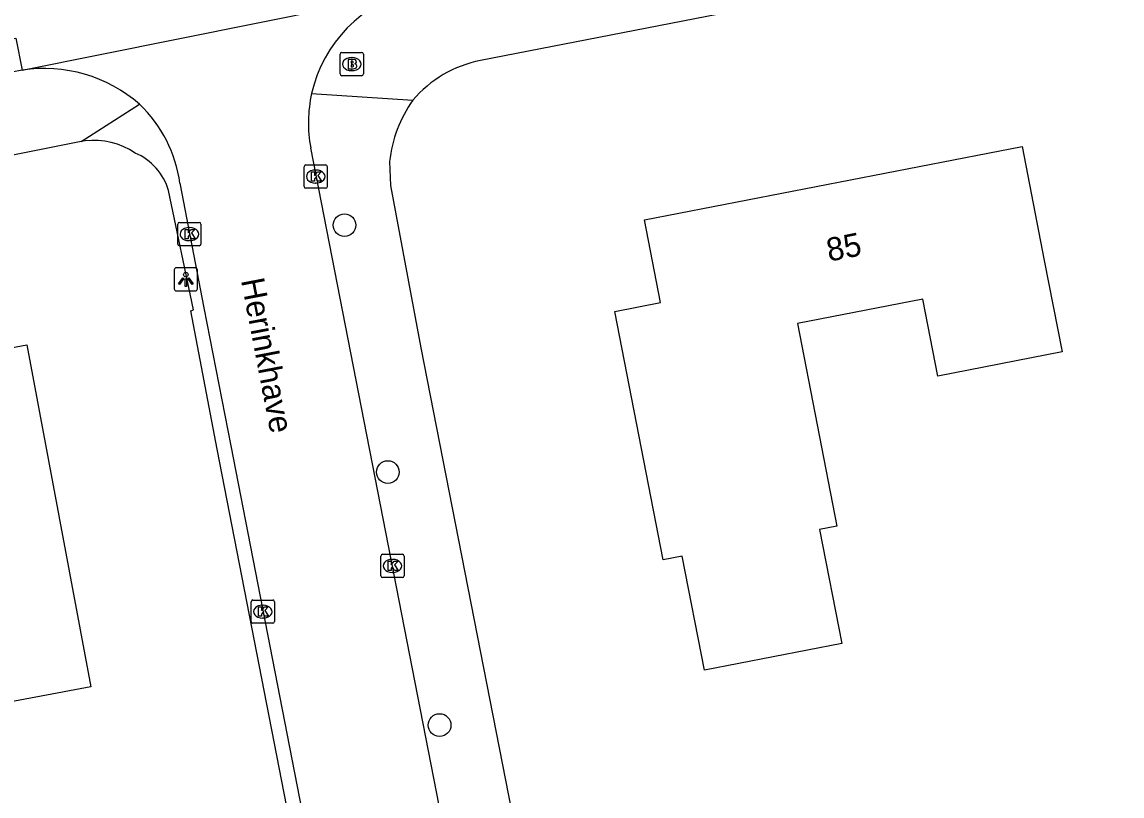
# Model space of a CAD drawing. Extents: x 157663 to 158496, y 379212 to 380934.
# Drawn here: x 158133.99 to 158181.33, y 380259.54 to 380292.83 of the extents above; entities that cross this region are included whole.
import ezdxf

# ---------------------------------------------------------------- set-up
doc = ezdxf.new("R2010")
doc.units = 0
for name, color, linetype in [('IMGEO_Boom', 7, 'Continuous'), ('IMGEO_Brandkraan', 7, 'Continuous'), ('IMGEO_Kolk', 7, 'Continuous'), ('IMGEO_Lichtpunt', 7, 'Continuous'), ('IMGEO_Openbare_ruimte_label', 7, 'Continuous'), ('IMGEO_Pand', 7, 'Continuous'), ('IMGEO_Pand_nummerreeks', 7, 'Continuous'), ('IMGEO_Rijbaan_lokaal_gesloten', 7, 'Continuous'), ('IMGEO_Rijbaan_lokaal_open', 7, 'Continuous'), ('IMGEO_Voetpad_open', 7, 'Continuous')]:
    doc.layers.add(name, color=color, linetype=linetype)

msp = doc.modelspace()

# ---------------------------------------------------------------- linework, layer by layer
at = {"layer": 'IMGEO_Boom'}
for centre in [(158147.871, 380284.095), (158149.735, 380273.476), (158151.964, 380262.593)]:
    msp.add_circle(centre, 0.489, dxfattribs=at)
at = {"layer": 'IMGEO_Brandkraan'}
for p, q in [((158147.681, 380290.598), (158147.681, 380291.45)), ((158147.756, 380291.524), (158148.608, 380291.524)), ((158148.169, 380291.304), (158148.194, 380291.304)), ((158148.682, 380291.45), (158148.682, 380290.598)), ((158148.192, 380290.744), (158148.167, 380290.744)), ((158148.608, 380290.524), (158147.756, 380290.524))]:
    msp.add_line(p, q, dxfattribs=at)
for points in [[(158147.681, 380290.598), (158147.681, 380291.45)], [(158147.756, 380291.524), (158148.608, 380291.524)], [(158148.029, 380291.224), (158148.029, 380290.824), (158148.242, 380290.824)], [(158148.26, 380291.224), (158148.029, 380291.224)], [(158148.682, 380291.45), (158148.682, 380290.598)], [(158148.208, 380291.143), (158148.154, 380291.143), (158148.154, 380291.067)], [(158148.154, 380291.067), (158148.207, 380291.067)], [(158148.216, 380290.991), (158148.154, 380290.991), (158148.154, 380290.91)], [(158148.154, 380290.91), (158148.216, 380290.91)], [(158148.608, 380290.524), (158147.756, 380290.524)]]:
    msp.add_lwpolyline(points, dxfattribs=at)
for centre, radius, start, end in [((158147.758, 380291.448), 0.0765, 91.552, 178.448), ((158147.758, 380291.448), 0.0765, 91.552, 178.448), ((158148.264, 380291.079), 0.145, 59.4692, 91.5367), ((158148.289, 380291.126), 0.0922, 285.5137, 58.1501), ((158148.606, 380291.448), 0.0765, 1.552, 88.448), ((158148.606, 380291.448), 0.0765, 1.552, 88.448), ((158148.209, 380291.105), 0.0379, 267.8285, 90.9355), ((158148.217, 380290.95), 0.0404, 269.8759, 90.5077), ((158148.248, 380291.075), 0.251, 268.6676, 293.5347), ((158148.294, 380290.934), 0.105, 301.3115, 78.989), ((158147.758, 380290.6), 0.0765, 181.552, 268.448), ((158147.758, 380290.6), 0.0765, 181.552, 268.448), ((158148.606, 380290.6), 0.0765, 271.552, 358.448), ((158148.606, 380290.6), 0.0765, 271.552, 358.448)]:
    msp.add_arc(centre, radius, start, end, dxfattribs=at)
for centre, major_axis, ratio, start_param, end_param in [((158148.168, 380291.024), (-0.387, 0.002), 0.722429, 4.712389, 7.853982), ((158148.193, 380291.024), (-0.39, 0.002), 0.717154, 1.570796, 4.712389)]:
    msp.add_ellipse(centre, major_axis=major_axis, ratio=ratio, start_param=start_param, end_param=end_param, dxfattribs=at)
at = {"layer": 'IMGEO_Kolk'}
for p, q in [((158146.13, 380285.759), (158146.13, 380286.611)), ((158146.205, 380286.685), (158147.057, 380286.685)), ((158146.618, 380286.465), (158146.643, 380286.465)), ((158147.131, 380286.611), (158147.131, 380285.759)), ((158147.057, 380285.685), (158146.205, 380285.685)), ((158146.641, 380285.905), (158146.616, 380285.905)), ((158140.692, 380283.285), (158140.692, 380284.137)), ((158140.767, 380284.211), (158141.619, 380284.211)), ((158141.693, 380284.137), (158141.693, 380283.285)), ((158141.18, 380283.991), (158141.205, 380283.991)), ((158141.619, 380283.211), (158140.767, 380283.211)), ((158141.203, 380283.431), (158141.178, 380283.431)), ((158149.435, 380269.013), (158149.435, 380269.865)), ((158149.51, 380269.939), (158150.362, 380269.939)), ((158150.436, 380269.865), (158150.436, 380269.013)), ((158149.923, 380269.719), (158149.948, 380269.719)), ((158150.362, 380268.939), (158149.51, 380268.939)), ((158149.946, 380269.159), (158149.921, 380269.159)), ((158143.928, 380267.973), (158144.78, 380267.973)), ((158143.853, 380267.047), (158143.853, 380267.899)), ((158144.341, 380267.753), (158144.366, 380267.753)), ((158144.854, 380267.899), (158144.854, 380267.047)), ((158144.364, 380267.193), (158144.339, 380267.193)), ((158144.78, 380266.973), (158143.928, 380266.973))]:
    msp.add_line(p, q, dxfattribs=at)
for points in [[(158146.13, 380285.759), (158146.13, 380286.611)], [(158146.205, 380286.685), (158147.057, 380286.685)], [(158147.131, 380286.611), (158147.131, 380285.759)], [(158146.451, 380286.385), (158146.574, 380286.385), (158146.574, 380286.234), (158146.704, 380286.385), (158146.868, 380286.385), (158146.722, 380286.234), (158146.875, 380285.985), (158146.723, 380285.985), (158146.638, 380286.149), (158146.574, 380286.082), (158146.574, 380285.985), (158146.451, 380285.985), (158146.451, 380286.385)], [(158147.057, 380285.685), (158146.205, 380285.685)], [(158140.692, 380283.285), (158140.692, 380284.137)], [(158140.767, 380284.211), (158141.619, 380284.211)], [(158141.693, 380284.137), (158141.693, 380283.285)], [(158141.013, 380283.911), (158141.136, 380283.911), (158141.136, 380283.76), (158141.266, 380283.911), (158141.43, 380283.911), (158141.284, 380283.76), (158141.437, 380283.511), (158141.285, 380283.511), (158141.2, 380283.675), (158141.136, 380283.608), (158141.136, 380283.511), (158141.013, 380283.511), (158141.013, 380283.911)], [(158141.619, 380283.211), (158140.767, 380283.211)], [(158149.435, 380269.013), (158149.435, 380269.865)], [(158149.51, 380269.939), (158150.362, 380269.939)], [(158150.436, 380269.865), (158150.436, 380269.013)], [(158149.756, 380269.639), (158149.879, 380269.639), (158149.879, 380269.488), (158150.009, 380269.639), (158150.173, 380269.639), (158150.027, 380269.488), (158150.18, 380269.239), (158150.028, 380269.239), (158149.943, 380269.403), (158149.879, 380269.336), (158149.879, 380269.239), (158149.756, 380269.239), (158149.756, 380269.639)], [(158150.362, 380268.939), (158149.51, 380268.939)], [(158143.928, 380267.973), (158144.78, 380267.973)], [(158143.853, 380267.047), (158143.853, 380267.899)], [(158144.174, 380267.673), (158144.297, 380267.673), (158144.297, 380267.522), (158144.427, 380267.673), (158144.591, 380267.673), (158144.445, 380267.522), (158144.598, 380267.273), (158144.446, 380267.273), (158144.361, 380267.437), (158144.297, 380267.37), (158144.297, 380267.273), (158144.174, 380267.273), (158144.174, 380267.673)], [(158144.854, 380267.899), (158144.854, 380267.047)], [(158144.78, 380266.973), (158143.928, 380266.973)]]:
    msp.add_lwpolyline(points, dxfattribs=at)
for centre, start, end in [((158146.207, 380286.609), 91.552, 178.448), ((158146.207, 380286.609), 91.552, 178.448), ((158147.055, 380286.609), 1.552, 88.448), ((158147.055, 380286.609), 1.552, 88.448), ((158146.207, 380285.761), 181.552, 268.448), ((158146.207, 380285.761), 181.552, 268.448), ((158147.055, 380285.761), 271.552, 358.448), ((158147.055, 380285.761), 271.552, 358.448), ((158140.769, 380284.135), 91.552, 178.448), ((158140.769, 380284.135), 91.552, 178.448), ((158141.617, 380284.135), 1.552, 88.448), ((158141.617, 380284.135), 1.552, 88.448), ((158140.769, 380283.287), 181.552, 268.448), ((158140.769, 380283.287), 181.552, 268.448), ((158141.617, 380283.287), 271.552, 358.448), ((158141.617, 380283.287), 271.552, 358.448), ((158149.512, 380269.863), 91.552, 178.448), ((158149.512, 380269.863), 91.552, 178.448), ((158150.36, 380269.863), 1.552, 88.448), ((158150.36, 380269.863), 1.552, 88.448), ((158149.512, 380269.015), 181.552, 268.448), ((158149.512, 380269.015), 181.552, 268.448), ((158150.36, 380269.015), 271.552, 358.448), ((158150.36, 380269.015), 271.552, 358.448), ((158143.93, 380267.897), 91.552, 178.448), ((158143.93, 380267.897), 91.552, 178.448), ((158144.778, 380267.897), 1.552, 88.448), ((158144.778, 380267.897), 1.552, 88.448), ((158143.93, 380267.049), 181.552, 268.448), ((158143.93, 380267.049), 181.552, 268.448), ((158144.778, 380267.049), 271.552, 358.448), ((158144.778, 380267.049), 271.552, 358.448)]:
    msp.add_arc(centre, 0.0765, start, end, dxfattribs=at)
for centre, major_axis, ratio, start_param, end_param in [((158146.617, 380286.185), (-0.387, 0.002), 0.722429, 4.712389, 7.853982), ((158146.642, 380286.185), (-0.39, 0.002), 0.717154, 1.570796, 4.712389), ((158141.179, 380283.711), (-0.387, 0.002), 0.722429, 4.712389, 7.853982), ((158141.204, 380283.711), (-0.39, 0.002), 0.717154, 1.570796, 4.712389), ((158149.922, 380269.439), (-0.387, 0.002), 0.722429, 4.712389, 7.853982), ((158149.947, 380269.439), (-0.39, 0.002), 0.717154, 1.570796, 4.712389), ((158144.34, 380267.473), (-0.387, 0.002), 0.722429, 4.712389, 7.853982), ((158144.365, 380267.473), (-0.39, 0.002), 0.717154, 1.570796, 4.712389)]:
    msp.add_ellipse(centre, major_axis=major_axis, ratio=ratio, start_param=start_param, end_param=end_param, dxfattribs=at)
at = {"layer": 'IMGEO_Lichtpunt'}
for p, q in [((158140.543, 380282.169), (158140.543, 380281.362)), ((158140.543, 380282.169), (158140.543, 380281.362)), ((158141.445, 380282.264), (158140.637, 380282.264)), ((158141.445, 380282.264), (158140.637, 380282.264)), ((158141.539, 380281.362), (158141.539, 380282.169)), ((158141.539, 380281.362), (158141.539, 380282.169)), ((158140.637, 380281.268), (158141.445, 380281.268)), ((158140.637, 380281.268), (158141.445, 380281.268))]:
    msp.add_line(p, q, dxfattribs=at)
for points in [[(158140.917, 380281.833), (158140.956, 380281.805), (158140.768, 380281.543), (158140.73, 380281.57), (158140.917, 380281.833)], [(158141.019, 380281.785), (158141.066, 380281.785), (158141.066, 380281.463), (158141.019, 380281.463), (158141.019, 380281.785)], [(158141.129, 380281.805), (158141.167, 380281.832), (158141.354, 380281.57), (158141.315, 380281.542), (158141.129, 380281.805)]]:
    msp.add_lwpolyline(points, dxfattribs=at)
msp.add_circle((158141.042, 380281.967), 0.0994, dxfattribs=at)
for centre, start, end in [((158140.637, 380282.169), 90, 180), ((158140.637, 380282.169), 90, 180), ((158141.445, 380282.169), 0, 90), ((158141.445, 380282.169), 0, 90), ((158140.637, 380281.362), 180, 270), ((158140.637, 380281.362), 180, 270), ((158141.445, 380281.362), 270, 0), ((158141.445, 380281.362), 270, 360)]:
    msp.add_arc(centre, 0.0946, start, end, dxfattribs=at)
at = {"layer": 'IMGEO_Pand'}
for points in [[(158178.751, 380278.643), (158173.402, 380277.602), (158172.757, 380280.919), (158167.365, 380279.869), (158169.061, 380271.152), (158168.315, 380271.007), (158169.27, 380266.099), (158163.36, 380264.958), (158162.408, 380269.857), (158161.583, 380269.696), (158159.502, 380280.386), (158161.475, 380280.77), (158160.784, 380284.321), (158177.03, 380287.484), (158177.985, 380282.577), (158178.751, 380278.643)], [(158130.066, 380262.955), (158128.75, 380270.003), (158121.95, 380268.734), (158122.109, 380267.881), (158113.583, 380266.289), (158111.633, 380276.729), (158113.416, 380277.062), (158113.338, 380277.476), (158114.301, 380277.655), (158114.378, 380277.242), (158120, 380278.292), (158120.361, 380276.362), (158130.738, 380278.299), (158134.202, 380278.946), (158136.947, 380264.24), (158130.066, 380262.955)]]:
    msp.add_lwpolyline(points, dxfattribs=at)
at = {"layer": 'IMGEO_Rijbaan_lokaal_gesloten'}
for points in [[(158133.995, 380290.767), (158150.782, 380294.149)], [(158075.248, 380281.174), (158093.196, 380284.325), (158116.281, 380288.679), (158133.722, 380292.14), (158133.995, 380290.767)], [(158133.995, 380290.767), (158129.533, 380289.899), (158116.541, 380287.303), (158101.619, 380284.478), (158099.311, 380284.03), (158093.444, 380282.893), (158089.567, 380282.141), (158077.006, 380279.879), (158068.585, 380278.44), (158058.874, 380277.06)]]:
    msp.add_lwpolyline(points, dxfattribs=at)
at = {"layer": 'IMGEO_Rijbaan_lokaal_open'}
for points in [[(158161.502, 380210.338), (158157.34, 380231.523), (158156.436, 380236.131), (158146.416, 380287.415)], [(158140.788, 380285.896), (158141.818, 380280.546), (158142.979, 380274.611), (158148.242, 380247.584), (158149.491, 380241.169), (158152.719, 380224.655), (158153.44, 380220.98), (158155.93, 380208.328)]]:
    msp.add_lwpolyline(points, dxfattribs=at)
for centre, radius, start, end in [((158152.133, 380288.49), 5.818, 103.4246, 167.3385), ((158134.933, 380284.568), 6.269, 48.9618, 98.6032), ((158152.129, 380288.493), 5.813, 167.3624, 190.6873), ((158135.065, 380285.115), 5.776, 7.7723, 46.3909)]:
    msp.add_arc(centre, radius, start, end, dxfattribs=at)
at = {"layer": 'IMGEO_Voetpad_open'}
for points in [[(158241.64, 380308.242), (158182.874, 380296.861), (158153.722, 380291.177)], [(158146.456, 380289.765), (158150.81, 380289.469)], [(158136.538, 380287.693), (158139.049, 380289.297)], [(158136.538, 380287.693), (158107.506, 380281.889)], [(158138.861, 380287.196), (158138.62, 380287.344), (158138.367, 380287.47), (158138.104, 380287.573), (158137.832, 380287.652), (158137.555, 380287.706), (158137.274, 380287.735), (158136.991, 380287.74), (158136.709, 380287.718), (158136.538, 380287.693)], [(158149.807, 380286.831), (158149.852, 380285.801), (158151.156, 380278.824), (158164.365, 380211.386)], [(158155.336, 380208.246), (158152.854, 380220.868), (158152.603, 380220.841), (158151.881, 380224.509), (158152.119, 380224.558), (158142.387, 380274.463), (158141.254, 380280.411), (158141.375, 380280.459), (158140.296, 380285.582)]]:
    msp.add_lwpolyline(points, dxfattribs=at)
for centre, radius, start, end in [((158154.71, 380286.156), 5.117, 101.1328, 139.6537), ((158155.415, 380286.209), 5.642, 144.6991, 173.666), ((158137.895, 380284.892), 2.498, 16.0293, 67.251)]:
    msp.add_arc(centre, radius, start, end, dxfattribs=at)

# ---------------------------------------------------------------- texts
at = {"layer": 'IMGEO_Openbare_ruimte_label'}
msp.add_text('Herinkhave', height=1, rotation=280.8942, dxfattribs=at).set_placement((158143.412, 380281.729))
at = {"layer": 'IMGEO_Pand_nummerreeks'}
msp.add_text('85', height=1, rotation=11.0173, dxfattribs=at).set_placement((158168.723, 380282.525))

doc.saveas('drawing.dxf')
